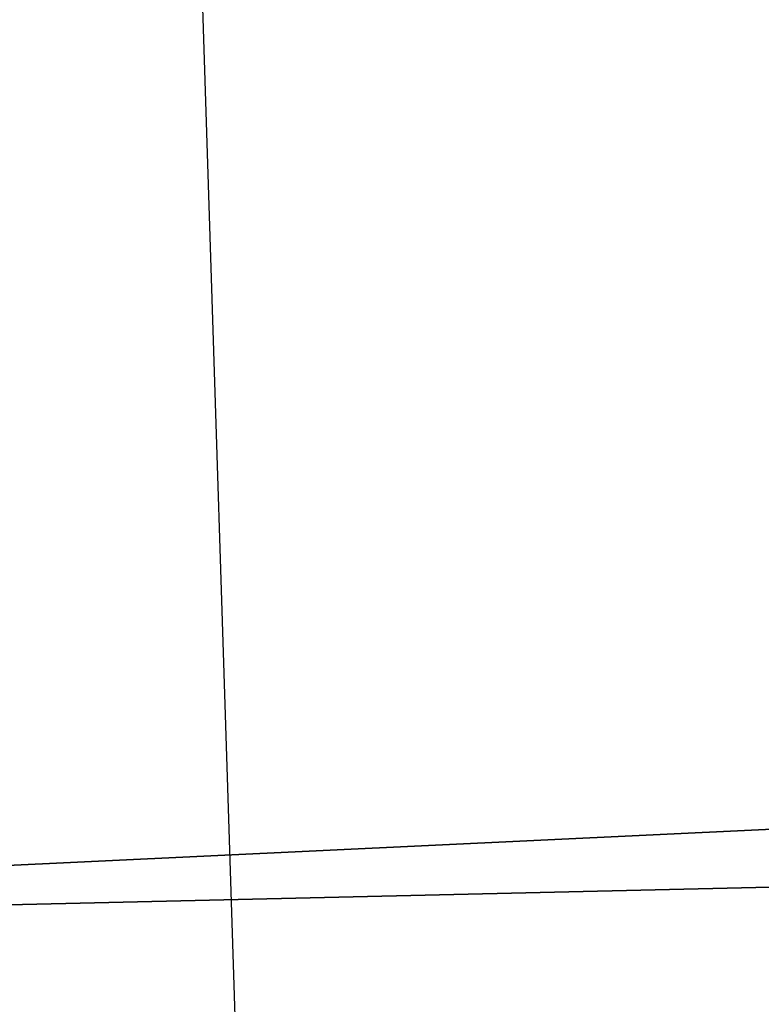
# Model space of a CAD drawing. Header units: feet. Extents: x -79 to 198, y -22 to 181.
# Tile 844 of 982: x 137.999 to 138.163, y 110.645 to 110.862. Entities that reach past the tile are written whole.
import ezdxf

# ---------------------------------------------------------------- set-up
doc = ezdxf.new("R2010")
doc.units = ezdxf.units.FT
doc.layers.add('A-AREA-UNIDAD', color=30, linetype='CONTINUOUS')
doc.layers.add('A-LINEA', color=7, linetype='CONTINUOUS')

msp = doc.modelspace()

# ---------------------------------------------------------------- linework, layer by layer
at = {"layer": 'A-AREA-UNIDAD'}
msp.add_lwpolyline([(119.36, 110.0089), (121.312, 109.5289), (121.92, 112.4089), (122.88, 112.4089), (135.808, 109.3333), (135.872, 108.1778), (135.552, 106.8444), (137.36, 106.4178), (137.408, 107.0933), (138.16, 107.0933), (137.888, 115.6089), (137.088, 126.2044), (136.16, 134.0622)], dxfattribs=at)
at = {"layer": 'A-LINEA'}
for points in [[(137.6133, 110.6578), (137.6, 110.9378), (138.1867, 110.9644), (138.1867, 110.6711), (137.6133, 110.6578)], [(137.6, 110.9378), (137.6133, 110.6578), (138.1867, 110.6711), (138.1867, 110.9644), (137.6, 110.9378)], [(137.6133, 110.6578), (137.6, 110.9378), (138.1867, 110.9644), (138.1867, 110.6711), (137.6133, 110.6578)], [(137.6, 110.9378), (137.6133, 110.6578), (138.1867, 110.6711), (138.1867, 110.9644), (137.6, 110.9378)], [(137.6267, 110.6578), (137.6133, 110.9378), (138.1733, 110.9511), (138.1867, 110.6844), (137.6267, 110.6578)], [(137.6133, 110.9378), (137.6267, 110.6578), (138.1867, 110.6844), (138.1733, 110.9511), (137.6133, 110.9378)], [(137.6267, 110.6578), (137.6133, 110.9378), (138.1733, 110.9511), (138.1867, 110.6844), (137.6267, 110.6578)], [(137.6133, 110.9378), (137.6267, 110.6578), (138.1867, 110.6844), (138.1733, 110.9511), (137.6133, 110.9378)]]:
    msp.add_lwpolyline(points, dxfattribs=at)

doc.saveas('drawing.dxf')
